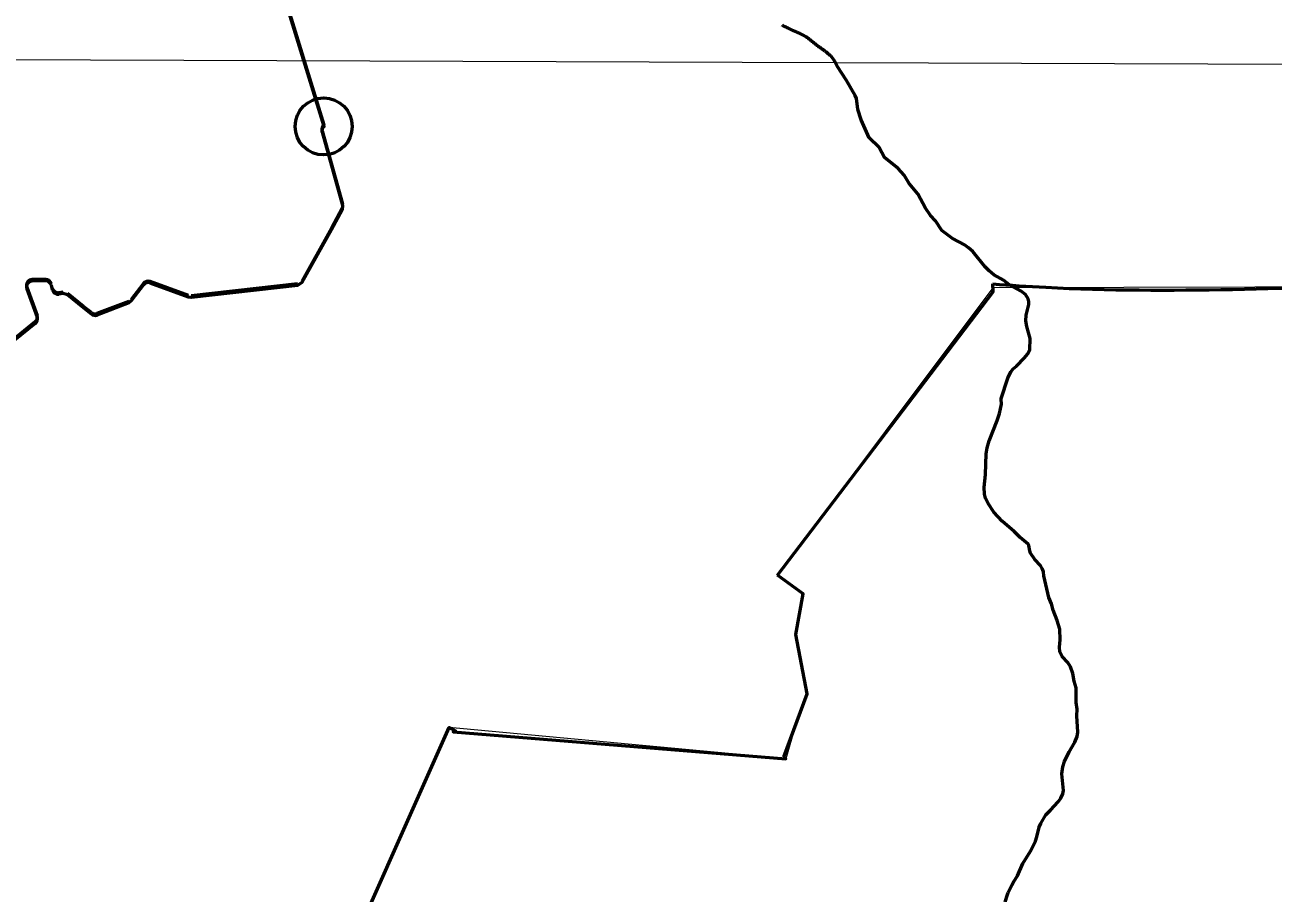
# Model space of a CAD drawing. Extents: x 553962 to 842807, y 8883888 to 9032388.
# Drawn here: x 810863 to 813048, y 9014742 to 9016262 of the extents above; entities that cross this region are included whole.
import ezdxf

# ---------------------------------------------------------------- set-up
doc = ezdxf.new("R2010")
doc.units = 0
doc.header["$LTSCALE"] = 200
doc.header["$PDMODE"] = 32
doc.header["$PDSIZE"] = 100
for name, color, linetype, lineweight in [('1', 7, 'Continuous', 13), ('24', 7, 'Continuous', 25), ('27', 7, 'Continuous', 13), ('28', 7, 'Continuous', 53), ('29', 7, 'Continuous', 53), ('35', 7, 'Continuous', 13)]:
    doc.layers.add(name, color=color, linetype=linetype, lineweight=lineweight)

msp = doc.modelspace()

# ---------------------------------------------------------------- linework, layer by layer
at = {"layer": '1'}
msp.add_line((798520.2, 9016246.4), (835288.8, 9016114), dxfattribs=at)
at = {"layer": '24', "lineweight": 53}
for points in [[(812226.2, 9016244.1), (812224.1, 9016245.2), (812221.8, 9016246.4), (812219.3, 9016247.6), (812216.7, 9016248.8), (812214, 9016250), (812211.3, 9016251.2), (812208.6, 9016252.4), (812206, 9016253.5), (812203.6, 9016254.6), (812201.3, 9016255.6), (812199.2, 9016256.6), (812197.3, 9016257.5), (812195.6, 9016258.3), (812194, 9016259.1), (812192.6, 9016259.8), (812191.3, 9016260.5), (812190.2, 9016261.1), (812189.2, 9016261.7), (812188.3, 9016262.2)], [(812284.6, 9016190.4), (812282.6, 9016194.7), (812280.7, 9016198.3), (812279, 9016201.3), (812277.3, 9016203.8), (812275.7, 9016205.8), (812274.1, 9016207.5), (812272.6, 9016209), (812271.2, 9016210.3), (812269.8, 9016211.5), (812268.5, 9016212.6), (812267.2, 9016213.7), (812265.9, 9016214.8), (812264.6, 9016215.8), (812263.3, 9016216.8), (812262, 9016217.8), (812260.6, 9016218.8), (812259.3, 9016219.7), (812257.9, 9016220.7), (812256.4, 9016221.8), (812255, 9016222.8), (812253.5, 9016223.8), (812252, 9016224.9), (812250.5, 9016226), (812249, 9016227.1), (812247.6, 9016228.2), (812246.1, 9016229.4), (812244.6, 9016230.6), (812243.1, 9016231.8), (812241.6, 9016232.9), (812240.2, 9016234.1), (812238.7, 9016235.3), (812237.3, 9016236.4), (812235.9, 9016237.5), (812234.5, 9016238.6), (812233, 9016239.7), (812231.5, 9016240.8), (812229.9, 9016241.8), (812228.1, 9016242.9), (812226.2, 9016244.1)], [(812571.9, 9015607.1), (812571.9, 9015608.1), (812583.5, 9015643.6), (812588.8, 9015655.2), (812592.7, 9015660.5), (812598.7, 9015665.1), (812613, 9015679.4), (812618.1, 9015685.9), (812622.2, 9015693.6), (812622.8, 9015713.3), (812616.9, 9015734.4), (812615.3, 9015744.1), (812615.9, 9015754.3), (812620.6, 9015772.8), (812620.3, 9015778.3), (812619.1, 9015782.8), (812614.7, 9015790.3), (812606.9, 9015796.4), (812586.5, 9015807.2), (812575.9, 9015815.5), (812559.1, 9015825), (812550.9, 9015831.7), (812544, 9015838.8), (812522.1, 9015865.6), (812514.8, 9015872.1), (812507.7, 9015877.1), (812486.4, 9015888.6), (812467.9, 9015902.6), (812457.2, 9015919.7), (812448.4, 9015928.6), (812439.4, 9015941.7), (812426.2, 9015966.7), (812411.1, 9015984.6), (812402.3, 9015999.6), (812391.8, 9016011.2), (812367.8, 9016030.1), (812358.6, 9016048.1), (812340.8, 9016064.6), (812326.7, 9016096.5), (812321, 9016114.1), (812318.8, 9016133.7), (812316.3, 9016139), (812301.3, 9016164.9), (812284.6, 9016190.4)], [(812699.9, 9015113.5), (812697.4, 9015126.8), (812693.4, 9015138.1), (812688.5, 9015145.7), (812678.8, 9015156.7), (812674.4, 9015164.7), (812674.1, 9015172.7), (812675.3, 9015185.9), (812674.4, 9015204.4), (812670.1, 9015219.7), (812662.9, 9015237.8), (812659.9, 9015248.4), (812655.6, 9015259.5), (812646.6, 9015297.7), (812645.7, 9015304.7), (812643.8, 9015310.7), (812640.7, 9015316), (812630.6, 9015326.6), (812623.4, 9015337.7), (812621.8, 9015341.5), (812620.6, 9015350.6), (812618.9, 9015353.4), (812605, 9015364.7), (812594.6, 9015375.6), (812573.4, 9015393.2), (812558.9, 9015409.3), (812548.9, 9015424.4), (812544.7, 9015433.9), (812543, 9015440.9), (812542.3, 9015452.8), (812544.2, 9015475), (812545.8, 9015511.3), (812547.5, 9015521.9), (812550.7, 9015534), (812564.7, 9015569.5), (812568.9, 9015582.2), (812572.5, 9015598.2), (812571.9, 9015607.1)], [(812658.1, 9014887.5), (812671.7, 9014901.8), (812676.4, 9014908.4), (812680.1, 9014916), (812681.2, 9014921.9), (812678.2, 9014950.7), (812679.8, 9014963.1), (812683, 9014972.5), (812691, 9014989.3), (812701.1, 9015006.7), (812704.7, 9015016.2), (812706.3, 9015023.7), (812704.4, 9015052.5), (812704.7, 9015064.1), (812703.1, 9015075.7), (812703.1, 9015101.3), (812699.9, 9015113.5)], [(812634.2, 9014840.4), (812638.5, 9014857.5), (812641.2, 9014864), (812650.2, 9014879.1), (812658.1, 9014887.5)], [(812594, 9014762.3), (812600.2, 9014772.2), (812609.7, 9014793.8), (812623.2, 9014815.8), (812623.2, 9014815.8), (812631.7, 9014833.3), (812634.2, 9014840.4)], [(812584.3, 9014743), (812590.3, 9014756.2), (812594, 9014762.3)], [(812579.1, 9014727.1), (812582.9, 9014739.8), (812584.3, 9014743)]]:
    msp.add_lwpolyline(points, dxfattribs=at)
at = {"layer": '27'}
msp.add_lwpolyline([(814687.3, 9015733.9), (814318.7, 9015810.8), (814162.2, 9015806), (812557.4, 9015802), (812180.5, 9015298.7), (812225.3, 9015266.3), (812212.3, 9015194.8), (812232.3, 9015091.2), (812211.7, 9015036), (812194.8, 9014977.2), (811605.3, 9015032.2), (811389.3, 9014544.4), (811051.7, 9014498.8), (810903.1, 9014180)], dxfattribs=at)
at = {"layer": '28'}
for p, q in [((811097.5, 9017027.7), (811385.9, 9016084.8)), ((810866.4, 9015800.5), (810884.1, 9015750.9)), ((810899.5, 9015814.1), (810875.7, 9015813.8)), ((810911.4, 9015798.3), (810909.2, 9015806.6)), ((810881, 9015739.7), (810809.7, 9015682.3))]:
    msp.add_line(p, q, dxfattribs=at)
for points in [[(811383, 9016074.7), (811419.1, 9015946.4), (811418.2, 9015938.9), (811399.4, 9015904.2), (811399.4, 9015904.3), (811347.5, 9015811.4), (811339.8, 9015806.3), (811154, 9015785.2), (811149.4, 9015785.8), (811082, 9015810.5)], [(811070.5, 9015807.2), (811048.9, 9015779.1), (811044.6, 9015775.8), (810989.1, 9015754.5)], [(812180.5, 9015298.7), (812557.7, 9015795.2), (812557.1, 9015808.9)], [(810979.2, 9015756), (810965.7, 9015766.9), (810937.3, 9015789.8), (810929.6, 9015791.9), (810922.4, 9015791)], [(812191.2, 9014980.8), (812232.3, 9015091.2), (812212.3, 9015194.8), (812225.3, 9015266.3), (812180.5, 9015298.7)], [(810903.1, 9014180), (811051.7, 9014498.8), (811389.3, 9014544.4), (811605.3, 9015032.2), (811617, 9015025.5), (811612.8, 9015024.4), (812194.8, 9014977.2), (812191.2, 9014980.8)]]:
    msp.add_lwpolyline(points, dxfattribs=at)
msp.add_arc((811392.6, 9016077.4), 10, 131.7492, 195.7149, dxfattribs=at)
for centre, major_axis, ratio, start_param, end_param in [((810875.8, 9015803.8), (-7.12, -7.03), 0.999552, 3.94359, 5.847173), ((810899.5, 9015804.1), (7.12, 7.03), 0.999552, 5.761994, 7.085183), ((811078.5, 9015801.3), (-9.33, -3.59), 0.987074, 3.986658, 5.267225), ((810921.1, 9015800.9), (-7.12, -7.03), 0.999552, 5.761994, 7.210662), ((810985.6, 9015763.7), (-9.33, -3.59), 0.987074, 0.519482, 1.570796), ((810874.7, 9015747.5), (-7.12, -7.03), 0.999552, 1.469966, 2.70558)]:
    msp.add_ellipse(centre, major_axis=major_axis, ratio=ratio, start_param=start_param, end_param=end_param, dxfattribs=at)
msp.add_spline([(812557.1, 9015808.9), (812650, 9015803), (813304.6, 9015806.7), (814146.4, 9015805.8), (814313.5, 9015811.7)], degree=3, dxfattribs=at)
msp.add_point((811385.9, 9016084.8), dxfattribs=at)
at = {"layer": '29'}
for p, q in [((811097.5, 9017030.3), (811385.9, 9016087.5)), ((811383, 9016077.3), (811419.1, 9015949)), ((811418.2, 9015941.5), (811399.4, 9015906.8)), ((811399.4, 9015907), (811347.5, 9015814)), ((810866.4, 9015803.1), (810884.1, 9015753.5)), ((810899.5, 9015816.7), (810875.7, 9015816.4)), ((811070.5, 9015809.8), (811048.9, 9015781.7)), ((811149.4, 9015788.4), (811082, 9015813.1)), ((811339.8, 9015808.9), (811154, 9015787.8)), ((810929.6, 9015794.6), (810922.4, 9015793.6)), ((811044.6, 9015778.4), (810989.1, 9015757.1)), ((810881, 9015742.3), (810809.7, 9015684.9))]:
    msp.add_line(p, q, dxfattribs=at)
msp.add_lwpolyline([(810979.2, 9015758.6), (810965.7, 9015769.5), (810937.3, 9015792.4)], dxfattribs=at)
msp.add_arc((811392.6, 9016080), 10, 131.7492, 195.7149, dxfattribs=at)
for centre, major_axis, ratio, start_param, end_param in [((810875.8, 9015806.4), (-7.12, -7.03), 0.999552, 3.94359, 5.847173), ((810899.5, 9015806.7), (7.12, 7.03), 0.999552, 5.761994, 7.085183), ((810921.1, 9015803.5), (-7.12, -7.03), 0.999552, 5.761994, 7.210662), ((811078.5, 9015803.9), (-9.33, -3.59), 0.987074, 3.986658, 5.267225), ((810985.6, 9015766.3), (-9.33, -3.59), 0.987074, 0.519482, 1.570796), ((810874.7, 9015750.1), (-7.12, -7.03), 0.999552, 1.469966, 2.70558)]:
    msp.add_ellipse(centre, major_axis=major_axis, ratio=ratio, start_param=start_param, end_param=end_param, dxfattribs=at)
at = {"layer": '35'}
msp.add_lwpolyline([(814687.3, 9015733.9), (814318.7, 9015810.8), (814162.2, 9015806), (812557.4, 9015802), (812180.5, 9015298.7), (812225.3, 9015266.3), (812212.3, 9015194.8), (812232.3, 9015091.2), (812211.7, 9015036), (812194.8, 9014977.2), (811605.3, 9015032.2), (811389.3, 9014544.4), (811051.7, 9014498.8), (810903.1, 9014180)], dxfattribs=at)

doc.saveas('drawing.dxf')
